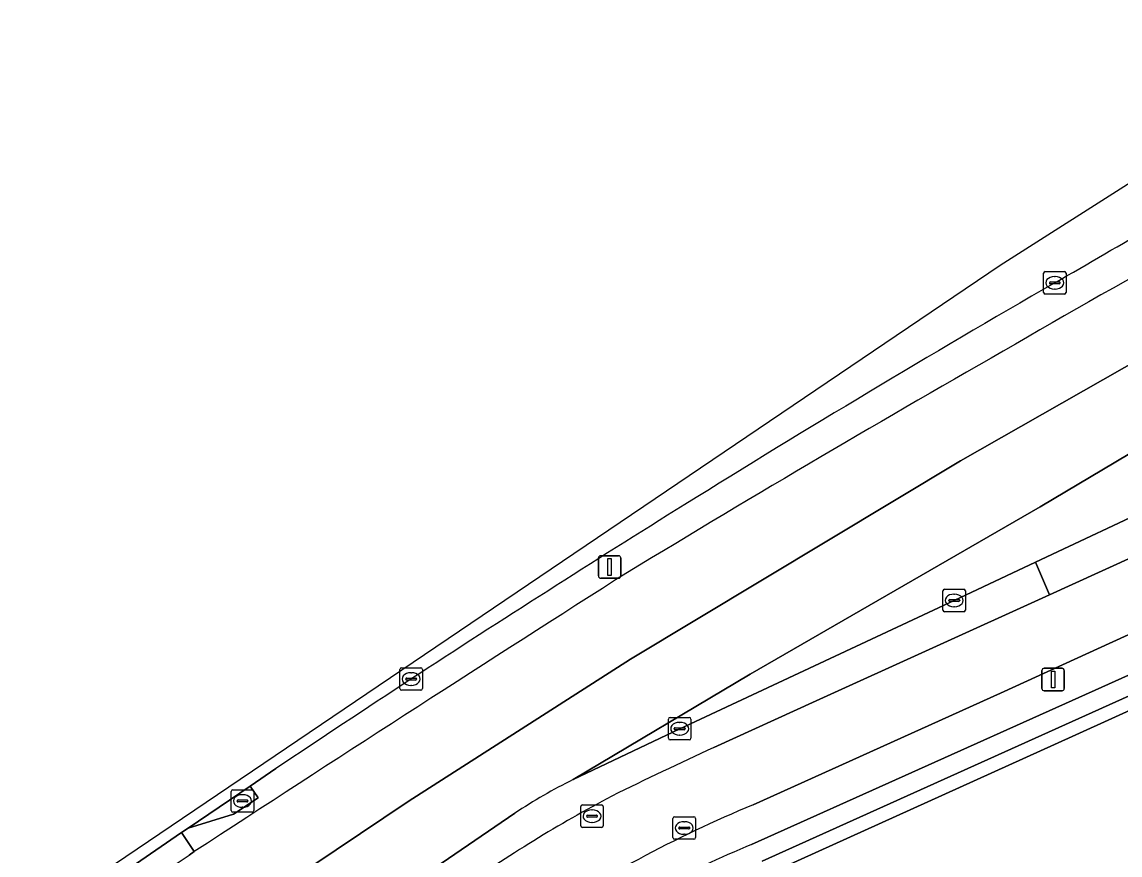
# Model space of a CAD drawing. Extents: x 157692 to 159674, y 381452 to 383291.
# Drawn here: x 157953.33 to 158002.13, y 383207.7 to 383244.73 of the extents above; entities that cross this region are included whole.
import ezdxf

# ---------------------------------------------------------------- set-up
doc = ezdxf.new("R2010")
doc.units = 0
for name, color, linetype in [('IMGEO_Berm_gesloten', 7, 'Continuous'), ('IMGEO_Berm_groen', 7, 'Continuous'), ('IMGEO_Berm_open', 7, 'Continuous'), ('IMGEO_Brandkraan', 7, 'Continuous'), ('IMGEO_Erf', 7, 'Continuous'), ('IMGEO_Fietspad_open', 7, 'Continuous'), ('IMGEO_Groenvoorziening', 7, 'Continuous'), ('IMGEO_Kolk', 7, 'Continuous'), ('IMGEO_Lichtmast', 7, 'Continuous'), ('IMGEO_OVBaan_gesloten', 7, 'Continuous'), ('IMGEO_Rijbaan_regionaal_gesloten', 7, 'Continuous'), ('IMGEO_Rioolput', 7, 'Continuous'), ('IMGEO_Voetpad_open', 7, 'Continuous')]:
    doc.layers.add(name, color=color, linetype=linetype)

msp = doc.modelspace()

# ---------------------------------------------------------------- linework, layer by layer
at = {"layer": 'IMGEO_Berm_gesloten'}
for points in [[(157964.62, 383211.539), (157963.479, 383210.764), (157963.828, 383210.235), (157962.73, 383209.514), (157960.717, 383208.892), (157960.428, 383208.694), (157960.99, 383207.849)], [(157960.758, 383207.698), (157960.99, 383207.849), (157960.428, 383208.694), (157956.329, 383205.879), (157953.7, 383204.082), (157953.735, 383204.043), (157954.35, 383203.346), (157955.779, 383204.325)]]:
    msp.add_lwpolyline(points, dxfattribs=at)
for centre, radius, start, end in [((158192.102, 382896.143), 386.794, 117.33311, 120.30176), ((157601.332, 383922.783), 796.206, 299.983349, 300.721031), ((158287.165, 382734.188), 576.065, 119.988394, 121.895035), ((158327.935, 382649.424), 668.38, 119.683843, 121.398847), ((158276.952, 382750.274), 557.012, 121.87734, 122.61877), ((159270.942, 381197.639), 2399.358, 122.558182, 123.090258), ((158281.893, 382739.208), 568.998, 122.43717, 123.88994), ((157538.188, 383826.107), 748.996, 303.885466, 304.345515)]:
    msp.add_arc(centre, radius, start, end, dxfattribs=at)
at = {"layer": 'IMGEO_Berm_groen'}
for points in [[(157984.076, 383212.474), (157988.628, 383214.549), (157998.999, 383219.26), (157998.377, 383220.714), (157994.764, 383219.015), (157982.564, 383213.313), (157977.828, 383211.05)], [(157975.241, 383209.556), (157968.414, 383204.892), (157969.17, 383203.735), (157972.734, 383206.133)]]:
    msp.add_lwpolyline(points, dxfattribs=at)
for centre, radius, start, end in [((158057.761, 383051.888), 176.684, 114.64807, 116.27371), ((157987.628, 383191.093), 22.233, 116.1544, 123.8587), ((158009.04, 383154.658), 62.99, 117.9156, 125.19616)]:
    msp.add_arc(centre, radius, start, end, dxfattribs=at)
at = {"layer": 'IMGEO_Berm_open'}
msp.add_lwpolyline([(158004.053, 383223.384), (157998.377, 383220.714), (157998.999, 383219.26), (158000, 383219.717), (158010.147, 383224.344)], dxfattribs=at)
msp.add_lwpolyline([(157963.828, 383210.235), (157963.479, 383210.764), (157960.717, 383208.892), (157962.73, 383209.514)], close=True, dxfattribs=at)
at = {"layer": 'IMGEO_Brandkraan'}
for p, q in [((157982.34, 383209.4), (157983.192, 383209.4)), ((157982.265, 383208.474), (157982.265, 383209.326)), ((157982.524, 383208.894), (157982.524, 383208.906)), ((157982.962, 383208.857), (157982.564, 383208.857)), ((157982.567, 383208.943), (157982.965, 383208.943)), ((157982.753, 383209.18), (157982.778, 383209.18)), ((157983.008, 383208.906), (157983.008, 383208.894)), ((157983.266, 383209.326), (157983.266, 383208.474)), ((157983.192, 383208.4), (157982.34, 383208.4)), ((157982.776, 383208.62), (157982.751, 383208.62))]:
    msp.add_line(p, q, dxfattribs=at)
for points in [[(157982.34, 383209.4), (157983.192, 383209.4)], [(157982.265, 383208.474), (157982.265, 383209.326)], [(157983.266, 383209.326), (157983.266, 383208.474)], [(157983.192, 383208.4), (157982.34, 383208.4)]]:
    msp.add_lwpolyline(points, dxfattribs=at)
for centre, radius, start, end in [((157982.342, 383209.324), 0.0765, 91.552, 178.448), ((157982.342, 383209.324), 0.0765, 91.552, 178.448), ((157983.19, 383209.324), 0.0765, 1.552, 88.448), ((157983.19, 383209.324), 0.0765, 1.552, 88.448), ((157982.564, 383208.903), 0.0403, 85.8775, 175.7526), ((157982.561, 383208.893), 0.0366, 178.938, 274.7102), ((157982.965, 383208.9), 0.043, 264.8664, 352.4533), ((157982.969, 383208.905), 0.0386, 1.7309, 96.639), ((157982.342, 383208.476), 0.0765, 181.552, 268.448), ((157982.342, 383208.476), 0.0765, 181.552, 268.448), ((157983.19, 383208.476), 0.0765, 271.552, 358.448), ((157983.19, 383208.476), 0.0765, 271.552, 358.448)]:
    msp.add_arc(centre, radius, start, end, dxfattribs=at)
for centre, major_axis, ratio, start_param, end_param in [((157982.752, 383208.9), (-0.387, 0.002), 0.722429, 4.712389, 7.853982), ((157982.777, 383208.9), (-0.39, 0.002), 0.717154, 1.570796, 4.712389)]:
    msp.add_ellipse(centre, major_axis=major_axis, ratio=ratio, start_param=start_param, end_param=end_param, dxfattribs=at)
at = {"layer": 'IMGEO_Erf'}
msp.add_lwpolyline([(158019.502, 383221.817), (158010.278, 383217.634), (158000, 383212.973), (157984.358, 383205.879), (157986.63, 383201.309), (157982.482, 383198.456), (157983.694, 383196.983), (157995.157, 383183.055), (157998.566, 383178.891), (158006.041, 383170.492), (158013.012, 383162.37), (158028.14, 383146.259), (158030.965, 383143.251), (158035.357, 383138.695), (158039.032, 383135.306), (158042.713, 383137.834), (158046.189, 383140.22), (158071.218, 383157.407), (158070.264, 383157.676)], dxfattribs=at)
at = {"layer": 'IMGEO_Fietspad_open'}
for points in [[(158010.147, 383224.344), (158000, 383219.717), (157998.999, 383219.26), (157988.628, 383214.549), (157984.076, 383212.474)], [(157996.819, 383214.887), (158012.309, 383221.981)], [(157985.834, 383209.937), (157996.819, 383214.887)]]:
    msp.add_lwpolyline(points, dxfattribs=at)
for centre, radius, start, end in [((158057.761, 383051.888), 176.684, 114.64807, 116.27371), ((158009.04, 383154.658), 62.99, 117.9156, 125.19616), ((158008.833, 383155.002), 59.555, 112.7166, 123.60611)]:
    msp.add_arc(centre, radius, start, end, dxfattribs=at)
at = {"layer": 'IMGEO_Groenvoorziening'}
for points in [[(158021.884, 383222.716), (158025.565, 383221.736), (158025.725, 383222.293), (158020.839, 383224.003), (158014.4, 383221.049), (158000, 383214.573), (157985.76, 383208.168)], [(158019.22, 383222.289), (158000, 383213.628), (157986.223, 383207.419)], [(157986.223, 383207.419), (158000, 383213.628), (158019.22, 383222.289)], [(157975.425, 383200.743), (157976.38, 383201.387), (157979.631, 383203.414), (157982.99, 383205.259), (157984.358, 383205.879), (158000, 383212.973), (158010.278, 383217.634), (158019.502, 383221.817)]]:
    msp.add_lwpolyline(points, dxfattribs=at)
msp.add_arc((158004.476, 383162.9), 48.984, 112.4628, 123.1456, dxfattribs=at)
at = {"layer": 'IMGEO_Kolk'}
for p, q in [((157998.733, 383232.707), (157998.733, 383233.559)), ((157998.808, 383233.633), (157999.66, 383233.633)), ((157999.221, 383233.413), (157999.246, 383233.413)), ((157999.734, 383233.559), (157999.734, 383232.707)), ((157998.992, 383233.127), (157998.992, 383233.139)), ((157999.43, 383233.09), (157999.032, 383233.09)), ((157999.035, 383233.176), (157999.433, 383233.176)), ((157999.244, 383232.853), (157999.219, 383232.853)), ((157999.476, 383233.139), (157999.476, 383233.127)), ((157999.66, 383232.633), (157998.808, 383232.633)), ((157994.263, 383218.589), (157994.263, 383219.441)), ((157994.338, 383219.515), (157995.19, 383219.515)), ((157994.751, 383219.295), (157994.776, 383219.295)), ((157995.264, 383219.441), (157995.264, 383218.589)), ((157994.522, 383219.009), (157994.522, 383219.021)), ((157994.96, 383218.972), (157994.562, 383218.972)), ((157994.565, 383219.058), (157994.963, 383219.058)), ((157994.774, 383218.735), (157994.749, 383218.735)), ((157995.006, 383219.021), (157995.006, 383219.009)), ((157995.19, 383218.515), (157994.338, 383218.515)), ((157970.129, 383215.095), (157970.129, 383215.947)), ((157970.204, 383216.021), (157971.056, 383216.021)), ((157970.617, 383215.801), (157970.642, 383215.801)), ((157971.13, 383215.947), (157971.13, 383215.095)), ((157970.388, 383215.515), (157970.388, 383215.527)), ((157970.826, 383215.478), (157970.428, 383215.478)), ((157970.431, 383215.564), (157970.829, 383215.564)), ((157970.64, 383215.241), (157970.615, 383215.241)), ((157970.872, 383215.527), (157970.872, 383215.515)), ((157971.056, 383215.021), (157970.204, 383215.021)), ((157982.063, 383212.887), (157982.063, 383213.739)), ((157982.138, 383213.813), (157982.99, 383213.813)), ((157983.064, 383213.739), (157983.064, 383212.887)), ((157982.322, 383213.307), (157982.322, 383213.319)), ((157982.76, 383213.27), (157982.362, 383213.27)), ((157982.365, 383213.356), (157982.763, 383213.356)), ((157982.551, 383213.593), (157982.576, 383213.593)), ((157982.806, 383213.319), (157982.806, 383213.307)), ((157982.99, 383212.813), (157982.138, 383212.813)), ((157982.574, 383213.033), (157982.549, 383213.033)), ((157962.633, 383209.676), (157962.633, 383210.528)), ((157962.708, 383210.602), (157963.56, 383210.602)), ((157963.121, 383210.382), (157963.146, 383210.382)), ((157963.634, 383210.528), (157963.634, 383209.676)), ((157962.892, 383210.096), (157962.892, 383210.108)), ((157963.33, 383210.059), (157962.932, 383210.059)), ((157962.935, 383210.145), (157963.333, 383210.145)), ((157963.144, 383209.822), (157963.119, 383209.822)), ((157963.376, 383210.108), (157963.376, 383210.096)), ((157963.56, 383209.602), (157962.708, 383209.602))]:
    msp.add_line(p, q, dxfattribs=at)
for points in [[(157998.733, 383232.707), (157998.733, 383233.559)], [(157998.808, 383233.633), (157999.66, 383233.633)], [(157999.734, 383233.559), (157999.734, 383232.707)], [(157999.66, 383232.633), (157998.808, 383232.633)], [(157994.263, 383218.589), (157994.263, 383219.441)], [(157994.338, 383219.515), (157995.19, 383219.515)], [(157995.264, 383219.441), (157995.264, 383218.589)], [(157995.19, 383218.515), (157994.338, 383218.515)], [(157970.129, 383215.095), (157970.129, 383215.947)], [(157970.204, 383216.021), (157971.056, 383216.021)], [(157971.13, 383215.947), (157971.13, 383215.095)], [(157971.056, 383215.021), (157970.204, 383215.021)], [(157982.063, 383212.887), (157982.063, 383213.739)], [(157982.138, 383213.813), (157982.99, 383213.813)], [(157983.064, 383213.739), (157983.064, 383212.887)], [(157982.99, 383212.813), (157982.138, 383212.813)], [(157962.633, 383209.676), (157962.633, 383210.528)], [(157962.708, 383210.602), (157963.56, 383210.602)], [(157963.634, 383210.528), (157963.634, 383209.676)], [(157963.56, 383209.602), (157962.708, 383209.602)]]:
    msp.add_lwpolyline(points, dxfattribs=at)
for centre, radius, start, end in [((157998.81, 383233.557), 0.0765, 91.552, 178.448), ((157998.81, 383233.557), 0.0765, 91.552, 178.448), ((157999.658, 383233.557), 0.0765, 1.552, 88.448), ((157999.658, 383233.557), 0.0765, 1.552, 88.448), ((157999.032, 383233.136), 0.0403, 85.8775, 175.7526), ((157999.029, 383233.126), 0.0366, 178.938, 274.7102), ((157999.433, 383233.133), 0.043, 264.8664, 352.4533), ((157999.437, 383233.138), 0.0386, 1.7309, 96.639), ((157998.81, 383232.709), 0.0765, 181.552, 268.448), ((157998.81, 383232.709), 0.0765, 181.552, 268.448), ((157999.658, 383232.709), 0.0765, 271.552, 358.448), ((157999.658, 383232.709), 0.0765, 271.552, 358.448), ((157994.34, 383219.439), 0.0765, 91.552, 178.448), ((157994.34, 383219.439), 0.0765, 91.552, 178.448), ((157995.188, 383219.439), 0.0765, 1.552, 88.448), ((157995.188, 383219.439), 0.0765, 1.552, 88.448), ((157994.562, 383219.018), 0.0403, 85.8775, 175.7526), ((157994.559, 383219.008), 0.0366, 178.938, 274.7102), ((157994.963, 383219.015), 0.043, 264.8664, 352.4533), ((157994.967, 383219.02), 0.0386, 1.7309, 96.639), ((157994.34, 383218.591), 0.0765, 181.552, 268.448), ((157994.34, 383218.591), 0.0765, 181.552, 268.448), ((157995.188, 383218.591), 0.0765, 271.552, 358.448), ((157995.188, 383218.591), 0.0765, 271.552, 358.448), ((157970.206, 383215.945), 0.0765, 91.552, 178.448), ((157970.206, 383215.945), 0.0765, 91.552, 178.448), ((157971.054, 383215.945), 0.0765, 1.552, 88.448), ((157971.054, 383215.945), 0.0765, 1.552, 88.448), ((157970.428, 383215.524), 0.0403, 85.8775, 175.7526), ((157970.425, 383215.514), 0.0366, 178.938, 274.7102), ((157970.829, 383215.521), 0.043, 264.8664, 352.4533), ((157970.833, 383215.526), 0.0386, 1.7309, 96.639), ((157970.206, 383215.097), 0.0765, 181.552, 268.448), ((157970.206, 383215.097), 0.0765, 181.552, 268.448), ((157971.054, 383215.097), 0.0765, 271.552, 358.448), ((157971.054, 383215.097), 0.0765, 271.552, 358.448), ((157982.14, 383213.737), 0.0765, 91.552, 178.448), ((157982.14, 383213.737), 0.0765, 91.552, 178.448), ((157982.988, 383213.737), 0.0765, 1.552, 88.448), ((157982.988, 383213.737), 0.0765, 1.552, 88.448), ((157982.362, 383213.316), 0.0403, 85.8775, 175.7526), ((157982.359, 383213.306), 0.0366, 178.938, 274.7102), ((157982.763, 383213.313), 0.043, 264.8664, 352.4533), ((157982.767, 383213.318), 0.0386, 1.7309, 96.639), ((157982.14, 383212.889), 0.0765, 181.552, 268.448), ((157982.14, 383212.889), 0.0765, 181.552, 268.448), ((157982.988, 383212.889), 0.0765, 271.552, 358.448), ((157982.988, 383212.889), 0.0765, 271.552, 358.448), ((157962.71, 383210.526), 0.0765, 91.552, 178.448), ((157962.71, 383210.526), 0.0765, 91.552, 178.448), ((157963.558, 383210.526), 0.0765, 1.552, 88.448), ((157963.558, 383210.526), 0.0765, 1.552, 88.448), ((157962.932, 383210.105), 0.0403, 85.8775, 175.7526), ((157962.929, 383210.095), 0.0366, 178.938, 274.7102), ((157963.333, 383210.102), 0.043, 264.8664, 352.4533), ((157963.337, 383210.107), 0.0386, 1.7309, 96.639), ((157962.71, 383209.678), 0.0765, 181.552, 268.448), ((157962.71, 383209.678), 0.0765, 181.552, 268.448), ((157963.558, 383209.678), 0.0765, 271.552, 358.448), ((157963.558, 383209.678), 0.0765, 271.552, 358.448)]:
    msp.add_arc(centre, radius, start, end, dxfattribs=at)
for centre, major_axis, ratio, start_param, end_param in [((157999.22, 383233.133), (-0.387, 0.002), 0.722429, 4.712389, 7.853982), ((157999.245, 383233.133), (-0.39, 0.002), 0.717154, 1.570796, 4.712389), ((157994.75, 383219.015), (-0.387, 0.002), 0.722429, 4.712389, 7.853982), ((157994.775, 383219.015), (-0.39, 0.002), 0.717154, 1.570796, 4.712389), ((157970.616, 383215.521), (-0.387, 0.002), 0.722429, 4.712389, 7.853982), ((157970.641, 383215.521), (-0.39, 0.002), 0.717154, 1.570796, 4.712389), ((157982.55, 383213.313), (-0.387, 0.002), 0.722429, 4.712389, 7.853982), ((157982.575, 383213.313), (-0.39, 0.002), 0.717154, 1.570796, 4.712389), ((157963.12, 383210.102), (-0.387, 0.002), 0.722429, 4.712389, 7.853982), ((157963.145, 383210.102), (-0.39, 0.002), 0.717154, 1.570796, 4.712389)]:
    msp.add_ellipse(centre, major_axis=major_axis, ratio=ratio, start_param=start_param, end_param=end_param, dxfattribs=at)
at = {"layer": 'IMGEO_Lichtmast'}
for p, q in [((157978.954, 383220.103), (157978.954, 383220.903)), ((157978.954, 383220.903), (157978.954, 383220.103)), ((157979.054, 383221.003), (157979.844, 383221.003)), ((157979.844, 383221.003), (157979.054, 383221.003)), ((157979.944, 383220.903), (157979.944, 383220.103)), ((157979.944, 383220.103), (157979.944, 383220.903)), ((157979.844, 383220.003), (157979.054, 383220.003)), ((157979.054, 383220.003), (157979.844, 383220.003)), ((157998.664, 383215.099), (157998.664, 383215.899)), ((157998.664, 383215.899), (157998.664, 383215.099)), ((157998.764, 383215.999), (157999.554, 383215.999)), ((157999.554, 383215.999), (157998.764, 383215.999)), ((157999.654, 383215.899), (157999.654, 383215.099)), ((157999.654, 383215.099), (157999.654, 383215.899)), ((157999.554, 383214.999), (157998.764, 383214.999)), ((157998.764, 383214.999), (157999.554, 383214.999))]:
    msp.add_line(p, q, dxfattribs=at)
for points in [[(157979.374, 383220.878), (157979.524, 383220.878), (157979.524, 383220.128), (157979.374, 383220.128), (157979.374, 383220.878)], [(157999.084, 383215.874), (157999.234, 383215.874), (157999.234, 383215.124), (157999.084, 383215.124), (157999.084, 383215.874)]]:
    msp.add_lwpolyline(points, dxfattribs=at)
for centre, start, end in [((157979.054, 383220.903), 90, 180), ((157979.054, 383220.903), 90, 180), ((157979.844, 383220.903), 0, 90), ((157979.844, 383220.903), 360, 90), ((157979.054, 383220.103), 180, 270), ((157979.054, 383220.103), 180, 270), ((157979.844, 383220.103), 270, 0), ((157979.844, 383220.103), 270, 0), ((157998.764, 383215.899), 90, 180), ((157998.764, 383215.899), 90, 180), ((157999.554, 383215.899), 0, 90), ((157999.554, 383215.899), 360, 90), ((157998.764, 383215.099), 180, 270), ((157998.764, 383215.099), 180, 270), ((157999.554, 383215.099), 270, 0), ((157999.554, 383215.099), 270, 0)]:
    msp.add_arc(centre, 0.1, start, end, dxfattribs=at)
at = {"layer": 'IMGEO_OVBaan_gesloten'}
for points in [[(158019.885, 383245.786), (158024.258, 383248.652), (158026.277, 383250), (158048.899, 383265.106), (158056.261, 383270.049), (158061.631, 383273.621), (158067.486, 383277.53), (158068.528, 383278.194), (158069.715, 383278.861), (158073.8, 383281.305), (158073.023, 383282.413), (157996.809, 383233.905), (157953.334, 383204.497)], [(157953.334, 383204.497), (157953.7, 383204.082), (157956.329, 383205.879), (157960.428, 383208.694), (157960.717, 383208.892), (157963.479, 383210.764), (157964.62, 383211.539)]]:
    msp.add_lwpolyline(points, dxfattribs=at)
for centre, radius, start, end in [((157601.332, 383922.783), 796.206, 299.983349, 300.721031), ((158287.165, 382734.188), 576.065, 119.988394, 121.895035), ((158276.952, 382750.274), 557.012, 121.87734, 122.61877), ((158281.893, 382739.208), 568.998, 122.43717, 123.88994)]:
    msp.add_arc(centre, radius, start, end, dxfattribs=at)
at = {"layer": 'IMGEO_Rijbaan_regionaal_gesloten'}
for points in [[(158033.804, 383242.149), (158061.025, 383260.476), (158079.381, 383272.857), (158077.767, 383275.326), (158049.972, 383256.761), (158032.968, 383245.58), (158029.687, 383243.473), (158019.237, 383238.688), (158010.485, 383234.005), (157995.043, 383225.217), (157980.374, 383216.401), (157970.501, 383210.073), (157956.624, 383200.765), (157958.766, 383198.336), (157963.804, 383201.782), (157965.489, 383202.913), (157968.315, 383204.824), (157968.414, 383204.892), (157975.241, 383209.556)], [(157955.779, 383204.325), (157954.35, 383203.346), (157954.367, 383203.326), (157956.172, 383201.278), (157956.624, 383200.765), (157970.501, 383210.073), (157980.374, 383216.401), (157995.043, 383225.217), (158010.485, 383234.005), (158019.237, 383238.688), (158029.687, 383243.473), (158032.968, 383245.58), (158049.972, 383256.761)], [(158032.378, 383241.502), (158017.665, 383234.523), (157998.583, 383223.172), (157985.693, 383215.737), (157977.828, 383211.05), (157982.564, 383213.313), (157994.764, 383219.015), (157998.377, 383220.714), (158004.053, 383223.384)], [(157977.828, 383211.05), (157985.693, 383215.737), (157998.583, 383223.172), (158017.665, 383234.523)], [(157960.99, 383207.849), (157960.758, 383207.698)]]:
    msp.add_lwpolyline(points, dxfattribs=at)
for centre, radius, start, end in [((158192.102, 382896.143), 386.794, 117.33311, 120.30176), ((158327.935, 382649.424), 668.38, 119.683843, 121.398847), ((159270.942, 381197.639), 2399.358, 122.558182, 123.090258), ((157987.628, 383191.093), 22.233, 116.1544, 123.8587), ((157538.188, 383826.107), 748.996, 303.885466, 304.345515)]:
    msp.add_arc(centre, radius, start, end, dxfattribs=at)
at = {"layer": 'IMGEO_Rioolput'}
for p, q in [((157978.168, 383209), (157978.168, 383209.852)), ((157978.243, 383209.926), (157979.095, 383209.926)), ((157979.169, 383209.852), (157979.169, 383209)), ((157978.427, 383209.42), (157978.427, 383209.432)), ((157978.865, 383209.383), (157978.467, 383209.383)), ((157978.47, 383209.469), (157978.868, 383209.469)), ((157978.656, 383209.706), (157978.681, 383209.706)), ((157978.911, 383209.432), (157978.911, 383209.42)), ((157979.095, 383208.926), (157978.243, 383208.926)), ((157978.679, 383209.146), (157978.654, 383209.146))]:
    msp.add_line(p, q, dxfattribs=at)
for points in [[(157978.168, 383209), (157978.168, 383209.852)], [(157978.243, 383209.926), (157979.095, 383209.926)], [(157979.169, 383209.852), (157979.169, 383209)], [(157979.095, 383208.926), (157978.243, 383208.926)]]:
    msp.add_lwpolyline(points, dxfattribs=at)
for centre, radius, start, end in [((157978.245, 383209.85), 0.0765, 91.552, 178.448), ((157978.245, 383209.85), 0.0765, 91.552, 178.448), ((157979.093, 383209.85), 0.0765, 1.552, 88.448), ((157979.093, 383209.85), 0.0765, 1.552, 88.448), ((157978.467, 383209.429), 0.0403, 85.8775, 175.7526), ((157978.464, 383209.419), 0.0366, 178.938, 274.7102), ((157978.868, 383209.426), 0.043, 264.8664, 352.4533), ((157978.872, 383209.431), 0.0386, 1.7309, 96.639), ((157978.245, 383209.002), 0.0765, 181.552, 268.448), ((157978.245, 383209.002), 0.0765, 181.552, 268.448), ((157979.093, 383209.002), 0.0765, 271.552, 358.448), ((157979.093, 383209.002), 0.0765, 271.552, 358.448)]:
    msp.add_arc(centre, radius, start, end, dxfattribs=at)
for centre, major_axis, ratio, start_param, end_param in [((157978.655, 383209.426), (-0.387, 0.002), 0.722429, 4.712389, 7.853982), ((157978.68, 383209.426), (-0.39, 0.002), 0.717154, 1.570796, 4.712389)]:
    msp.add_ellipse(centre, major_axis=major_axis, ratio=ratio, start_param=start_param, end_param=end_param, dxfattribs=at)
at = {"layer": 'IMGEO_Voetpad_open'}
for points in [[(158012.309, 383221.981), (157996.819, 383214.887), (157985.834, 383209.937)], [(157985.76, 383208.168), (158000, 383214.573), (158014.4, 383221.049)]]:
    msp.add_lwpolyline(points, dxfattribs=at)
for centre, radius, start, end in [((158008.833, 383155.002), 59.555, 112.7166, 123.60611), ((158004.476, 383162.9), 48.984, 112.4628, 123.1456)]:
    msp.add_arc(centre, radius, start, end, dxfattribs=at)

doc.saveas('drawing.dxf')
